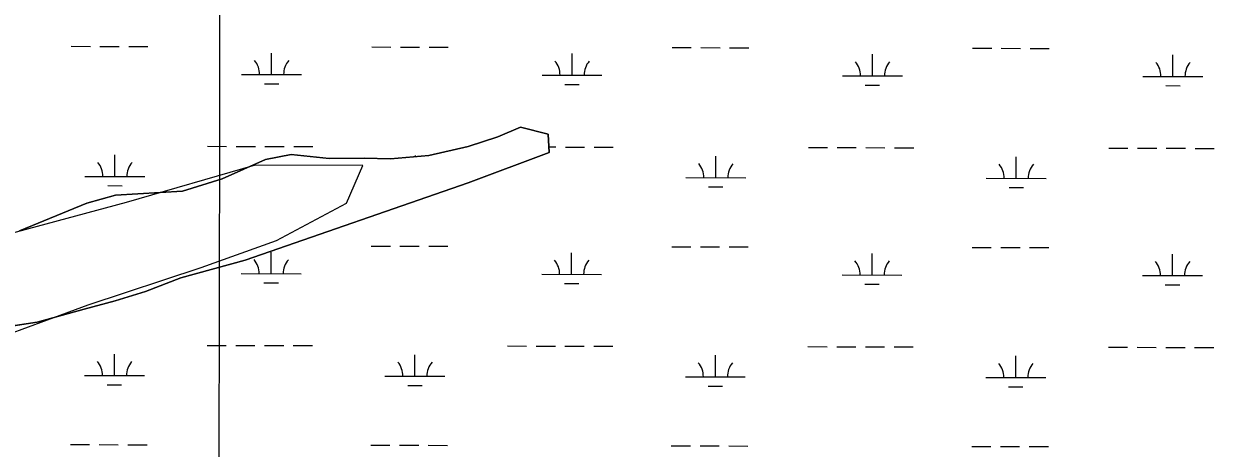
# Model space of a CAD drawing. Extents: x 3219052 to 3256913, y 800770 to 826146.
# Drawn here: x 3238621 to 3240609, y 818889 to 819598 of the extents above; entities that cross this region are included whole.
import ezdxf

# ---------------------------------------------------------------- set-up
doc = ezdxf.new("R2010")
doc.units = 0
for name, color, linetype in [('V-GRID-MAJR', 7, 'Continuous'), ('V-SITE-VEGE', 7, 'Continuous'), ('V-TOPO-SHOR', 7, 'Continuous'), ('V-WETL-SWMP', 7, 'Continuous')]:
    doc.layers.add(name, color=color, linetype=linetype)

msp = doc.modelspace()

# ---------------------------------------------------------------- linework, layer by layer
at = {"layer": 'V-GRID-MAJR'}
msp.add_spline([(3238932.4, 806165.2), (3238939.4, 812224), (3238946.5, 818286.2), (3238953.5, 824348.4), (3238953.5, 824351.8)], degree=3, dxfattribs=at)
at = {"layer": 'V-SITE-VEGE'}
msp.add_lwpolyline([(3238548.2, 819084.9), (3238643.2, 819099.3), (3238721.6, 819120.9), (3238773.3, 819135.1), (3238824.3, 819150.5), (3238883.1, 819173.4), (3238990.6, 819202.9), (3239363, 819332.2), (3239498.3, 819382.7), (3239496.8, 819413.7), (3239450.7, 819425), (3239412.5, 819408.8), (3239363.2, 819392.6), (3239297.5, 819377.7), (3239233.5, 819372.3), (3239189.4, 819373.6), (3239131, 819372.6), (3239067.8, 819379.5), (3239024.8, 819371.3), (3238952.4, 819338.9), (3238885.9, 819318), (3238773.8, 819311.6), (3238726.1, 819298.2), (3238613.5, 819252)], dxfattribs=at)
at = {"layer": 'V-TOPO-SHOR'}
msp.add_lwpolyline([(3237137.2, 818520.9), (3237514.6, 818592), (3237667.6, 818699.4), (3237910.3, 818806.7), (3238171.1, 818914), (3238413.8, 819012.3), (3238728.5, 819128.4), (3238917.3, 819190.9), (3239043.1, 819235.6), (3239160.1, 819298.2), (3239187.1, 819361), (3239007.5, 819361.4), (3238791.7, 819299), (3238558, 819236.6), (3238396.3, 819192), (3238225.4, 819093.5), (3238126.5, 819048.8), (3237964.6, 818986.3), (3237766.9, 818932.8), (3237659.1, 818933), (3237416.4, 818879.6), (3237227.6, 818808.2)], dxfattribs=at)
at = {"layer": 'V-WETL-SWMP'}
for p, q in [((3238700.1, 819560.2), (3238732.1, 819560.1)), ((3238748.1, 819560.1), (3238780.1, 819560)), ((3238796.1, 819560), (3238828.1, 819559.9)), ((3239034.8, 819513), (3239034.9, 819549)), ((3239202, 819559.1), (3239234, 819559)), ((3239250, 819559), (3239282, 819558.9)), ((3239298, 819558.9), (3239330, 819558.8)), ((3239536.7, 819512), (3239536.8, 819548)), ((3239703.9, 819558.1), (3239735.9, 819558)), ((3239751.9, 819558), (3239783.9, 819557.9)), ((3239799.9, 819557.9), (3239831.9, 819557.8)), ((3240038.6, 819510.9), (3240038.7, 819546.9)), ((3240205.8, 819557), (3240237.8, 819556.9)), ((3240253.8, 819556.9), (3240285.8, 819556.8)), ((3240301.8, 819556.8), (3240333.8, 819556.7)), ((3240540.5, 819509.9), (3240540.6, 819545.9)), ((3238984.8, 819513.1), (3239084.8, 819512.9)), ((3239486.7, 819512.1), (3239586.7, 819511.9)), ((3239988.6, 819511), (3240088.6, 819510.8)), ((3240490.5, 819510), (3240590.5, 819509.8)), ((3239022.8, 819497.6), (3239046.8, 819497.6)), ((3239524.7, 819496.6), (3239548.7, 819496.5)), ((3240026.6, 819495.5), (3240050.6, 819495.5)), ((3240528.5, 819494.5), (3240552.5, 819494.4)), ((3239412.5, 819408.8), (3239450.7, 819425)), ((3239450.7, 819425), (3239496.8, 819413.7)), ((3239363.2, 819392.6), (3239412.5, 819408.8)), ((3239496.8, 819413.7), (3239498.3, 819382.7)), ((3238927.7, 819393.2), (3238959.7, 819393.1)), ((3238975.7, 819393.1), (3239007.7, 819393)), ((3239023.7, 819393), (3239055.7, 819392.9)), ((3239071.7, 819392.9), (3239103.7, 819392.8)), ((3239297.5, 819377.7), (3239363.2, 819392.6)), ((3239498.3, 819382.7), (3239363, 819332.2)), ((3239497.8, 819392), (3239509.6, 819392)), ((3239525.6, 819391.9), (3239557.6, 819391.9)), ((3239573.6, 819391.8), (3239605.6, 819391.8)), ((3239931.5, 819391.1), (3239963.5, 819391)), ((3239979.5, 819391), (3240011.5, 819390.9)), ((3240027.5, 819390.9), (3240059.5, 819390.8)), ((3240075.5, 819390.8), (3240107.5, 819390.7)), ((3240433.4, 819390), (3240465.4, 819390)), ((3240481.4, 819389.9), (3240513.4, 819389.9)), ((3240529.4, 819389.8), (3240561.4, 819389.8)), ((3240577.4, 819389.7), (3240609.4, 819389.7)), ((3238773, 819342.8), (3238773.1, 819378.8)), ((3238952.4, 819338.9), (3239024.8, 819371.3)), ((3239024.8, 819371.3), (3239067.8, 819379.6)), ((3239067.8, 819379.6), (3239131, 819372.6)), ((3239131, 819372.6), (3239189.4, 819373.6)), ((3239189.4, 819373.6), (3239233.5, 819372.3)), ((3239233.5, 819372.3), (3239297.5, 819377.7)), ((3239275, 819375.8), (3239275, 819377.7)), ((3239776.8, 819340.7), (3239776.9, 819376.7)), ((3240278.7, 819339.6), (3240278.8, 819375.6)), ((3238723, 819342.9), (3238823, 819342.7)), ((3239726.8, 819340.8), (3239826.8, 819340.6)), ((3238761, 819327.4), (3238785, 819327.3)), ((3238885.9, 819318), (3238952.4, 819338.9)), ((3239363, 819332.2), (3238990.6, 819202.9)), ((3239764.8, 819325.3), (3239788.8, 819325.2)), ((3240228.7, 819339.7), (3240328.7, 819339.5)), ((3240266.7, 819324.2), (3240290.7, 819324.2)), ((3238726.1, 819298.2), (3238773.8, 819311.6)), ((3238773.8, 819311.6), (3238885.9, 819318)), ((3238613.5, 819252), (3238726.1, 819298.2)), ((3239201.3, 819226.4), (3239233.3, 819226.4)), ((3239249.3, 819226.3), (3239281.3, 819226.3)), ((3239297.3, 819226.2), (3239329.3, 819226.2)), ((3239703.2, 819225.4), (3239735.2, 819225.3)), ((3239751.2, 819225.3), (3239783.2, 819225.2)), ((3239799.2, 819225.2), (3239831.2, 819225.1)), ((3240205.1, 819224.3), (3240237.1, 819224.3)), ((3240253.1, 819224.2), (3240285.1, 819224.2)), ((3240301.1, 819224.1), (3240333.1, 819224.1)), ((3238990.6, 819202.9), (3238883.1, 819173.4)), ((3239034.1, 819180.4), (3239034.2, 819216.4)), ((3239536, 819179.3), (3239536.1, 819215.3)), ((3240037.9, 819178.3), (3240038, 819214.3)), ((3240539.8, 819177.2), (3240539.9, 819213.2)), ((3238883.1, 819173.4), (3238824.3, 819150.5)), ((3238984.1, 819180.5), (3239084.1, 819180.2)), ((3239022.1, 819164.9), (3239046.1, 819164.9)), ((3239486, 819179.4), (3239586, 819179.2)), ((3239524, 819163.9), (3239548, 819163.8)), ((3239987.9, 819178.4), (3240087.9, 819178.1)), ((3240025.9, 819162.8), (3240049.9, 819162.8)), ((3240489.8, 819177.3), (3240589.8, 819177.1)), ((3240527.8, 819161.8), (3240551.8, 819161.7)), ((3238824.3, 819150.5), (3238773.3, 819135.1)), ((3238773.3, 819135.1), (3238721.6, 819120.9)), ((3238721.6, 819120.9), (3238643.2, 819099.3)), ((3238643.2, 819099.3), (3238548.2, 819084.9)), ((3238772.3, 819010.1), (3238772.4, 819046.1)), ((3238927, 819060.5), (3238959, 819060.4)), ((3238975, 819060.4), (3239007, 819060.3)), ((3239023, 819060.3), (3239055, 819060.2)), ((3239071, 819060.2), (3239103, 819060.1)), ((3239274.2, 819009), (3239274.3, 819045)), ((3239428.9, 819059.5), (3239460.9, 819059.4)), ((3239476.9, 819059.4), (3239508.9, 819059.3)), ((3239524.9, 819059.3), (3239556.9, 819059.2)), ((3239572.9, 819059.2), (3239604.9, 819059.1)), ((3239776.1, 819008), (3239776.2, 819044)), ((3239930.8, 819058.4), (3239962.8, 819058.3)), ((3239978.8, 819058.3), (3240010.8, 819058.2)), ((3240026.8, 819058.2), (3240058.8, 819058.1)), ((3240074.8, 819058.1), (3240106.8, 819058)), ((3240278, 819006.9), (3240278.1, 819042.9)), ((3240432.7, 819057.4), (3240464.7, 819057.3)), ((3240480.7, 819057.3), (3240512.7, 819057.2)), ((3240528.7, 819057.2), (3240560.7, 819057.1)), ((3240576.7, 819057.1), (3240608.7, 819057)), ((3238722.3, 819010.2), (3238822.3, 819010)), ((3239224.2, 819009.1), (3239324.2, 819008.9)), ((3239726.1, 819008.1), (3239826.1, 819007.9)), ((3240228, 819007), (3240328, 819006.8)), ((3238760.3, 818994.7), (3238784.3, 818994.6)), ((3239262.2, 818993.6), (3239286.2, 818993.6)), ((3239764.1, 818992.6), (3239788.1, 818992.5)), ((3240266, 818991.5), (3240290, 818991.5)), ((3238698.7, 818894.8), (3238730.7, 818894.7)), ((3238746.7, 818894.7), (3238778.7, 818894.6)), ((3238794.7, 818894.6), (3238826.7, 818894.5)), ((3239200.6, 818893.8), (3239232.6, 818893.7)), ((3239248.6, 818893.7), (3239280.6, 818893.6)), ((3239296.6, 818893.6), (3239328.6, 818893.5)), ((3239702.5, 818892.7), (3239734.5, 818892.6)), ((3239750.5, 818892.6), (3239782.5, 818892.5)), ((3239798.5, 818892.5), (3239830.5, 818892.4)), ((3240204.4, 818891.7), (3240236.4, 818891.6)), ((3240252.4, 818891.6), (3240284.4, 818891.5)), ((3240300.4, 818891.5), (3240332.4, 818891.4))]:
    msp.add_line(p, q, dxfattribs=at)
for centre, start, end in [((3238979.6, 819513.6), 359.1081, 40.6518), ((3239090.1, 819513.4), 139.1081, 180.6517), ((3239481.5, 819512.6), 359.1081, 40.6518), ((3239592, 819512.3), 139.1081, 180.6517), ((3239983.4, 819511.5), 359.1081, 40.6518), ((3240093.9, 819511.3), 139.1081, 180.6517), ((3240485.3, 819510.5), 359.1081, 40.6518), ((3240595.8, 819510.2), 139.1081, 180.6517), ((3238717.8, 819343.4), 359.1081, 40.6518), ((3238828.3, 819343.1), 139.1081, 180.6517), ((3239721.6, 819341.3), 359.1081, 40.6518), ((3239832.1, 819341), 139.1081, 180.6517), ((3240223.5, 819340.2), 359.1081, 40.6518), ((3240334, 819340), 139.1081, 180.6517), ((3238978.9, 819180.9), 359.1081, 40.6518), ((3239089.4, 819180.7), 139.1081, 180.6517), ((3239480.8, 819179.9), 359.1081, 40.6518), ((3239591.3, 819179.7), 139.1081, 180.6517), ((3239982.7, 819178.8), 359.1081, 40.6518), ((3240093.2, 819178.6), 139.1081, 180.6517), ((3240484.6, 819177.8), 359.1081, 40.6518), ((3240595.1, 819177.6), 139.1081, 180.6517), ((3238717.1, 819010.7), 359.1081, 40.6518), ((3238827.6, 819010.4), 139.1081, 180.6517), ((3239219, 819009.6), 359.1081, 40.6518), ((3239329.5, 819009.4), 139.1081, 180.6517), ((3239720.9, 819008.6), 359.1081, 40.6518), ((3239831.4, 819008.3), 139.1081, 180.6517), ((3240222.8, 819007.5), 359.1081, 40.6518), ((3240333.3, 819007.3), 139.1081, 180.6517)]:
    msp.add_arc(centre, 35.2, start, end, dxfattribs=at)

doc.saveas('drawing.dxf')
